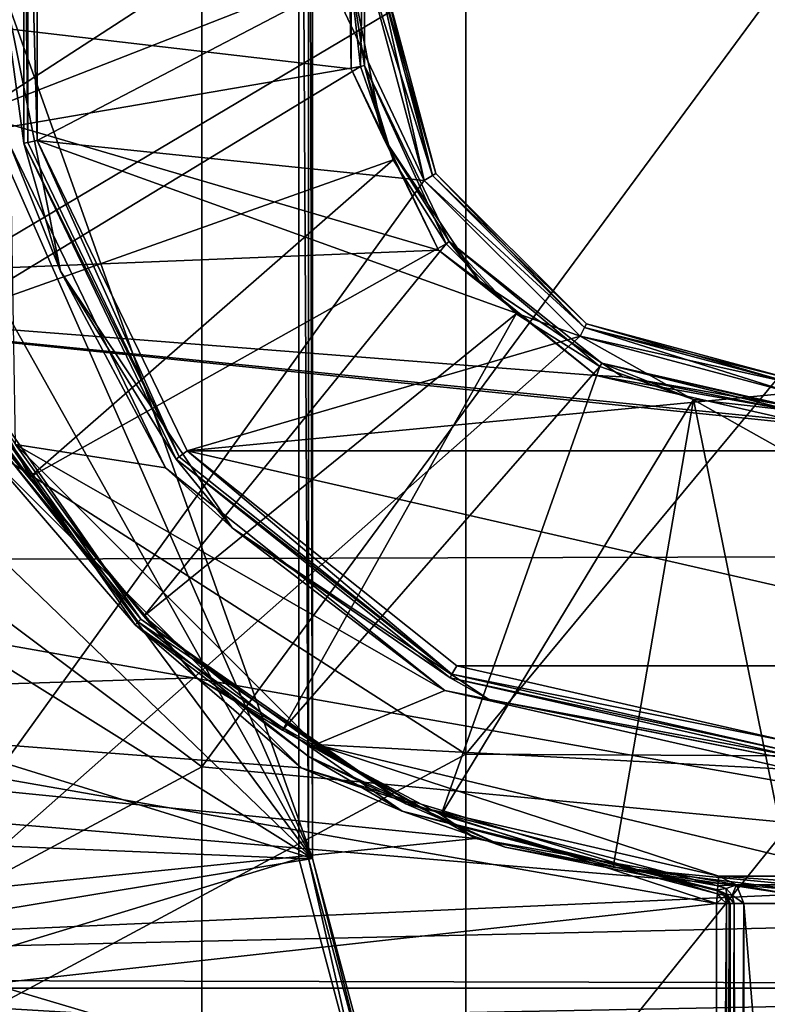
# Model space of a CAD drawing. Extents: x -252 to 252, y -10 to 685.
# Tile 567 of 656: x -115.64 to -110.18, y 595.94 to 603.12. Entities that reach past the tile are written whole.
import ezdxf

# ---------------------------------------------------------------- set-up
doc = ezdxf.new("R2010")
doc.units = 0
doc.header["$LTSCALE"] = 65.369103
for name, color, linetype in [('1637', 7, 'CONTINUOUS'), ('1651', 7, 'CONTINUOUS'), ('1652', 7, 'CONTINUOUS'), ('2512', 7, 'CONTINUOUS'), ('2513', 7, 'CONTINUOUS'), ('2516', 7, 'CONTINUOUS'), ('303', 7, 'CONTINUOUS'), ('307', 7, 'CONTINUOUS'), ('31', 7, 'CONTINUOUS'), ('328', 7, 'CONTINUOUS'), ('329', 7, 'CONTINUOUS'), ('331', 7, 'CONTINUOUS'), ('332', 7, 'CONTINUOUS'), ('335', 7, 'CONTINUOUS'), ('34', 7, 'CONTINUOUS'), ('3593', 7, 'CONTINUOUS'), ('3599', 7, 'CONTINUOUS'), ('3605', 7, 'CONTINUOUS'), ('3606', 7, 'CONTINUOUS'), ('3632', 7, 'CONTINUOUS'), ('3634', 7, 'CONTINUOUS'), ('3636', 7, 'CONTINUOUS'), ('368', 7, 'CONTINUOUS'), ('374', 7, 'CONTINUOUS'), ('382', 7, 'CONTINUOUS'), ('405', 7, 'CONTINUOUS'), ('406', 7, 'CONTINUOUS'), ('407', 7, 'CONTINUOUS'), ('408', 7, 'CONTINUOUS'), ('409', 7, 'CONTINUOUS'), ('410', 7, 'CONTINUOUS'), ('485', 7, 'CONTINUOUS'), ('487', 7, 'CONTINUOUS'), ('489', 7, 'CONTINUOUS')]:
    doc.layers.add(name, color=color, linetype=linetype)

msp = doc.modelspace()

# ---------------------------------------------------------------- linework, layer by layer
at = {"layer": '1637', "color": 7, "linetype": 'CONTINUOUS'}
for points in [[(-120.5888, 605.711, -64.5), (-120.7493, 602.8559, -64.5), (-113.6, 610, -64.5), (-120.5888, 605.711, -64.5)], [(-120.7493, 602.8559, -64.5), (-120.5994, 599.8877, -64.5), (-113.6, 610, -64.5), (-120.7493, 602.8559, -64.5)], [(-120.5994, 599.8877, -64.5), (-120.188, 597.2771, -64.5), (-113.6, 610, -64.5), (-120.5994, 599.8877, -64.5)], [(-113.6, 610, -64.5), (-120.188, 597.2771, -64.5), (-113.6, 597, -64.5), (-113.6, 610, -64.5)], [(-120.188, 597.2771, -64.5), (-119.6416, 595.1616, -64.5), (-113.6, 597, -64.5), (-120.188, 597.2771, -64.5)], [(-113.6, 597, -64.5), (-119.6416, 595.1616, -64.5), (-113.1198, 595.2039, -64.5), (-113.6, 597, -64.5)]]:
    msp.add_3dface(points, dxfattribs=at)
at = {"layer": '1651', "color": 7, "linetype": 'CONTINUOUS'}
for points in [[(-113.5, 597, -68.3), (-113.0311, 595.25, -64.6), (-113.0312, 595.2505, -68.3), (-113.5, 597, -68.3)], [(-113.5, 597, -64.6), (-113.0311, 595.25, -64.6), (-113.5, 597, -68.3), (-113.5, 597, -64.6)]]:
    msp.add_3dface(points, dxfattribs=at)
at = {"layer": '1652', "color": 7, "linetype": 'CONTINUOUS'}
for points in [[(-113.5, 610, -68.3), (-113.5, 597, -64.6), (-113.5, 597, -68.3), (-113.5, 610, -68.3)], [(-113.5, 610, -68.3), (-113.5, 610, -64.6), (-113.5, 597, -64.6), (-113.5, 610, -68.3)]]:
    msp.add_3dface(points, dxfattribs=at)
at = {"layer": '2512', "color": 7, "linetype": 'CONTINUOUS'}
for points in [[(-113.6, 610, -64.5), (-113.5293, 597, -64.5293), (-113.5293, 610, -64.5293), (-113.6, 610, -64.5)], [(-113.6, 610, -64.5), (-113.6, 597, -64.5), (-113.5293, 597, -64.5293), (-113.6, 610, -64.5)], [(-113.5293, 597, -64.5293), (-113.5, 597, -64.6), (-113.5293, 610, -64.5293), (-113.5293, 597, -64.5293)], [(-113.5, 597, -64.6), (-113.5, 610, -64.6), (-113.5293, 610, -64.5293), (-113.5, 597, -64.6)]]:
    msp.add_3dface(points, dxfattribs=at)
at = {"layer": '2513', "color": 7, "linetype": 'CONTINUOUS'}
for points in [[(-113.6, 597, -64.5), (-113.1198, 595.2039, -64.5), (-113.5293, 597, -64.5293), (-113.6, 597, -64.5)], [(-113.5, 597, -64.6), (-113.5293, 597, -64.5293), (-113.0565, 595.2354, -64.5293), (-113.5, 597, -64.6)], [(-113.5293, 597, -64.5293), (-113.1198, 595.2039, -64.5), (-113.0565, 595.2354, -64.5293), (-113.5293, 597, -64.5293)], [(-113.0311, 595.25, -64.6), (-113.5, 597, -64.6), (-113.0565, 595.2354, -64.5293), (-113.0311, 595.25, -64.6)]]:
    msp.add_3dface(points, dxfattribs=at)
at = {"layer": '2516', "color": 7, "linetype": 'CONTINUOUS'}
for points in [[(-113.5, 610, -68.3), (-113.5, 597, -68.3), (-117.5271, 608.3103, -68.3), (-113.5, 610, -68.3)], [(-117.5271, 608.3103, -68.3), (-113.5, 597, -68.3), (-117.7724, 606.7073, -68.3), (-117.5271, 608.3103, -68.3)], [(-117.7724, 606.7073, -68.3), (-113.5, 597, -68.3), (-117.9275, 604.8969, -68.3), (-117.7724, 606.7073, -68.3)], [(-117.9275, 604.8969, -68.3), (-113.5, 597, -68.3), (-117.9589, 603.0019, -68.3), (-117.9275, 604.8969, -68.3)], [(-117.9589, 603.0019, -68.3), (-113.5, 597, -68.3), (-117.8663, 601.2049, -68.3), (-117.9589, 603.0019, -68.3)], [(-117.8663, 601.2049, -68.3), (-113.5, 597, -68.3), (-117.6812, 599.6128, -68.3), (-117.8663, 601.2049, -68.3)], [(-117.6812, 599.6128, -68.3), (-113.5, 597, -68.3), (-117.4343, 598.2188, -68.3), (-117.6812, 599.6128, -68.3)], [(-117.4343, 598.2188, -68.3), (-113.5, 597, -68.3), (-116.9875, 596.4268, -68.3), (-117.4343, 598.2188, -68.3)], [(-113.5, 597, -68.3), (-113.0312, 595.2505, -68.3), (-116.9875, 596.4268, -68.3), (-113.5, 597, -68.3)], [(-116.9875, 596.4268, -68.3), (-113.0312, 595.2505, -68.3), (-116.4853, 594.9314, -68.3), (-116.9875, 596.4268, -68.3)]]:
    msp.add_3dface(points, dxfattribs=at)
at = {"layer": '303', "color": 7, "linetype": 'CONTINUOUS'}
for points in [[(-116.9326, 610.9451, 0.5), (-116.9326, 596.0549, 0.5), (-112.6837, 601.9487, 0.5), (-116.9326, 610.9451, 0.5)], [(-113.1, 603.5001, 0.5), (-116.9326, 610.9451, 0.5), (-112.6837, 601.9487, 0.5), (-113.1, 603.5001, 0.5)], [(-112.6837, 601.9487, 0.5), (-116.9326, 596.0549, 0.5), (-111.5461, 600.8132, 0.5), (-112.6837, 601.9487, 0.5)], [(-116.9326, 596.0549, 0.5), (-103.0674, 596.0549, 0.5), (-111.5461, 600.8132, 0.5), (-116.9326, 596.0549, 0.5)], [(-111.5461, 600.8132, 0.5), (-103.0674, 596.0549, 0.5), (-110, 600.4, 0.5), (-111.5461, 600.8132, 0.5)]]:
    msp.add_3dface(points, dxfattribs=at)
at = {"layer": '307', "color": 7, "linetype": 'CONTINUOUS'}
for points in [[(-115.5082, 602.2422, -11), (-115.5082, 604.7577, -11), (-113.1, 603.4999, -11), (-115.5082, 602.2422, -11)], [(-112.6836, 601.9485, -11), (-115.5082, 602.2422, -11), (-113.1, 603.4999, -11), (-112.6836, 601.9485, -11)], [(-114.4152, 599.9749, -11), (-115.5082, 602.2422, -11), (-111.546, 600.8131, -11), (-114.4152, 599.9749, -11)], [(-111.546, 600.8131, -11), (-115.5082, 602.2422, -11), (-112.6836, 601.9485, -11), (-111.546, 600.8131, -11)], [(-110, 600.4, -11), (-114.4152, 599.9749, -11), (-111.546, 600.8131, -11), (-110, 600.4, -11)], [(-105.5848, 599.9749, -11), (-114.4152, 599.9749, -11), (-110, 600.4, -11), (-105.5848, 599.9749, -11)], [(-107.554, 598.407, -11), (-114.4152, 599.9749, -11), (-105.5848, 599.9749, -11), (-107.554, 598.407, -11)], [(-112.4459, 598.407, -11), (-114.4152, 599.9749, -11), (-107.554, 598.407, -11), (-112.4459, 598.407, -11)], [(-113.5819, 597.6613, -11), (-118.2912, 598.0248, -11), (-115.838, 599.9169, -11), (-113.5819, 597.6613, -11)], [(-110, 597.85, -11), (-112.4459, 598.407, -11), (-107.554, 598.407, -11), (-110, 597.85, -11)], [(-110.55, 596.6721, -11), (-118.2912, 598.0248, -11), (-113.5819, 597.6613, -11), (-110.55, 596.6721, -11)], [(-117.6895, 595.8806, -11), (-118.2912, 598.0248, -11), (-110.55, 596.6721, -11), (-117.6895, 595.8806, -11)], [(-110.55, 588.1313, -11), (-117.6895, 595.8806, -11), (-110.55, 596.6721, -11), (-110.55, 588.1313, -11)]]:
    msp.add_3dface(points, dxfattribs=at)
at = {"layer": '31', "color": 7, "linetype": 'CONTINUOUS'}
for points in [[(-118.4789, 600.7921, 16.4436), (-114.3079, 603.4984, 17.626), (-118.4789, 606.1834, 16.445), (-118.4789, 600.7921, 16.4436)], [(-114.3079, 597.6685, 17.2867), (-114.3079, 603.4984, 17.626), (-118.4789, 600.7921, 16.4436), (-114.3079, 597.6685, 17.2867)], [(-110.0084, 597.2604, 17.6141), (-110.0084, 603.5, 18), (-114.3079, 597.6685, 17.2867), (-110.0084, 597.2604, 17.6141)], [(-114.3079, 597.6685, 17.2867), (-110.0084, 603.5, 18), (-114.3079, 603.4984, 17.626), (-114.3079, 597.6685, 17.2867)], [(-118.4789, 595.4333, 15.8519), (-114.3079, 597.6685, 17.2867), (-118.4789, 600.7921, 16.4436), (-118.4789, 595.4333, 15.8519)], [(-114.3079, 591.9172, 16.2734), (-114.3079, 597.6685, 17.2867), (-118.4789, 595.4333, 15.8519), (-114.3079, 591.9172, 16.2734)], [(-114.3079, 591.9172, 16.2734), (-110.0084, 597.2604, 17.6141), (-114.3079, 597.6685, 17.2867), (-114.3079, 591.9172, 16.2734)], [(-110.0084, 591.116, 16.4625), (-110.0084, 597.2604, 17.6141), (-114.3079, 591.9172, 16.2734), (-110.0084, 591.116, 16.4625)]]:
    msp.add_3dface(points, dxfattribs=at)
at = {"layer": '328', "color": 7, "linetype": 'CONTINUOUS'}
for points in [[(-112.5981, 602, -10.9), (-113, 603.5, -10.9), (-112.5981, 602, 0.4), (-112.5981, 602, -10.9)], [(-112.5981, 602, 0.4), (-113, 603.5, -10.9), (-113, 603.5, 0.4), (-112.5981, 602, 0.4)], [(-111.5, 600.9019, 0.4), (-112.5981, 602, -10.9), (-112.5981, 602, 0.4), (-111.5, 600.9019, 0.4)], [(-111.5, 600.9019, -10.9), (-112.5981, 602, -10.9), (-111.5, 600.9019, 0.4), (-111.5, 600.9019, -10.9)], [(-110, 600.5, 0.4), (-111.5, 600.9019, -10.9), (-111.5, 600.9019, 0.4), (-110, 600.5, 0.4)], [(-110, 600.5, 0.4), (-110, 600.5, -10.9), (-111.5, 600.9019, -10.9), (-110, 600.5, 0.4)]]:
    msp.add_3dface(points, dxfattribs=at)
at = {"layer": '329', "color": 7, "linetype": 'CONTINUOUS'}
for points in [[(-114.5718, 599.8506, -15), (-115.6676, 600.0215, -15), (-115.7032, 602.1979, -15), (-114.5718, 599.8506, -15)], [(-112.5333, 598.2271, -15), (-115.6676, 600.0215, -15), (-114.5718, 599.8506, -15), (-112.5333, 598.2271, -15)], [(-113.4773, 597.8318, -15), (-115.6676, 600.0215, -15), (-112.5333, 598.2271, -15), (-113.4773, 597.8318, -15)], [(-110, 597.65, -15), (-113.4773, 597.8318, -15), (-112.5333, 598.2271, -15), (-110, 597.65, -15)], [(-110.5339, 596.8715, -15), (-113.4773, 597.8318, -15), (-109.4661, 596.8715, -15), (-110.5339, 596.8715, -15)], [(-109.4661, 596.8715, -15), (-113.4773, 597.8318, -15), (-110, 597.65, -15), (-109.4661, 596.8715, -15)], [(-110.4032, 596.808, -15), (-110.5339, 596.8715, -15), (-109.5971, 596.8076, -15), (-110.4032, 596.808, -15)], [(-109.5971, 596.8076, -15), (-110.5339, 596.8715, -15), (-109.4661, 596.8715, -15), (-109.5971, 596.8076, -15)], [(-110.35, 596.6721, -15), (-110.4032, 596.808, -15), (-109.65, 596.6721, -15), (-110.35, 596.6721, -15)], [(-109.65, 596.6721, -15), (-110.4032, 596.808, -15), (-109.5971, 596.8076, -15), (-109.65, 596.6721, -15)], [(-110.35, 588.1126, -15), (-110.35, 596.6721, -15), (-109.65, 588.1126, -15), (-110.35, 588.1126, -15)], [(-109.65, 588.1126, -15), (-110.35, 596.6721, -15), (-109.65, 596.6721, -15), (-109.65, 588.1126, -15)]]:
    msp.add_3dface(points, dxfattribs=at)
at = {"layer": '331', "color": 7, "linetype": 'CONTINUOUS'}
for points in [[(-115.6058, 602.2205, -14.9), (-115.6058, 604.7795, -14.9), (-115.6058, 602.2205, -11.1), (-115.6058, 602.2205, -14.9)], [(-115.6058, 602.2205, -11.1), (-115.6058, 604.7795, -14.9), (-115.6058, 604.7795, -11.1), (-115.6058, 602.2205, -11.1)], [(-114.4955, 599.9149, -14.9), (-115.6058, 602.2205, -14.9), (-114.4955, 599.9149, -11.1), (-114.4955, 599.9149, -14.9)], [(-114.4955, 599.9149, -11.1), (-115.6058, 602.2205, -14.9), (-115.6058, 602.2205, -11.1), (-114.4955, 599.9149, -11.1)], [(-112.4948, 598.3194, -11.1), (-114.4955, 599.9149, -14.9), (-114.4955, 599.9149, -11.1), (-112.4948, 598.3194, -11.1)], [(-112.4948, 598.3194, -14.9), (-114.4955, 599.9149, -14.9), (-112.4948, 598.3194, -11.1), (-112.4948, 598.3194, -14.9)], [(-110, 597.75, -11.1), (-110, 597.75, -14.9), (-112.4948, 598.3194, -14.9), (-110, 597.75, -11.1)], [(-110, 597.75, -11.1), (-112.4948, 598.3194, -14.9), (-112.4948, 598.3194, -11.1), (-110, 597.75, -11.1)]]:
    msp.add_3dface(points, dxfattribs=at)
at = {"layer": '332', "color": 7, "linetype": 'CONTINUOUS'}
for points in [[(-115.7532, 599.9696, -11.1), (-114.773, 598.727, -14.9), (-114.773, 598.727, -11.1), (-115.7532, 599.9696, -11.1)], [(-115.7532, 599.9696, -14.9), (-114.773, 598.727, -14.9), (-115.7532, 599.9696, -11.1), (-115.7532, 599.9696, -14.9)], [(-114.773, 598.727, -14.9), (-113.5304, 597.7468, -14.9), (-114.773, 598.727, -11.1), (-114.773, 598.727, -14.9)], [(-114.773, 598.727, -11.1), (-113.5304, 597.7468, -14.9), (-113.5304, 597.7468, -11.1), (-114.773, 598.727, -11.1)], [(-113.5304, 597.7468, -11.1), (-112.0937, 597.0829, -14.9), (-112.0937, 597.0829, -11.1), (-113.5304, 597.7468, -11.1)], [(-113.5304, 597.7468, -14.9), (-112.0937, 597.0829, -14.9), (-113.5304, 597.7468, -11.1), (-113.5304, 597.7468, -14.9)], [(-110.542, 596.7718, -14.9), (-110.542, 596.7718, -11.1), (-112.0937, 597.0829, -11.1), (-110.542, 596.7718, -14.9)], [(-112.0937, 597.0829, -14.9), (-110.542, 596.7718, -14.9), (-112.0937, 597.0829, -11.1), (-112.0937, 597.0829, -14.9)]]:
    msp.add_3dface(points, dxfattribs=at)
at = {"layer": '335', "color": 7, "linetype": 'CONTINUOUS'}
for points in [[(-103.0674, 596.0549, 0.5), (-116.9326, 595.7885, 0.4231), (-103.0674, 595.7919, 0.4252), (-103.0674, 596.0549, 0.5)], [(-103.0674, 596.0549, 0.5), (-116.9326, 596.0549, 0.5), (-116.9326, 595.7885, 0.4231), (-103.0674, 596.0549, 0.5)]]:
    msp.add_3dface(points, dxfattribs=at)
at = {"layer": '34', "color": 7, "linetype": 'CONTINUOUS'}
for points in [[(-117.0341, 606.2583, 15.8677), (-112.3802, 603.5116, 16.8817), (-117.0341, 600.7445, 15.8678), (-117.0341, 606.2583, 15.8677)], [(-112.3802, 603.5116, 16.8817), (-112.3802, 597.7623, 16.5482), (-117.0341, 600.7445, 15.8678), (-112.3802, 603.5116, 16.8817)], [(-112.3802, 603.5116, 16.8817), (-107.6332, 603.488, 16.883), (-112.3802, 597.7623, 16.5482), (-112.3802, 603.5116, 16.8817)], [(-107.6332, 603.488, 16.883), (-107.6332, 597.7373, 16.5466), (-112.3802, 597.7623, 16.5482), (-107.6332, 603.488, 16.883)], [(-117.0341, 600.7445, 15.8678), (-112.3802, 597.7623, 16.5482), (-117.0341, 595.2661, 15.2433), (-117.0341, 600.7445, 15.8678)], [(-112.3802, 597.7623, 16.5482), (-112.3802, 592.0905, 15.5495), (-117.0341, 595.2661, 15.2433), (-112.3802, 597.7623, 16.5482)], [(-112.3802, 597.7623, 16.5482), (-107.6332, 597.7373, 16.5466), (-112.3802, 592.0905, 15.5495), (-112.3802, 597.7623, 16.5482)], [(-107.6332, 597.7373, 16.5466), (-107.6332, 592.0646, 15.5447), (-112.3802, 592.0905, 15.5495), (-107.6332, 597.7373, 16.5466)]]:
    msp.add_3dface(points, dxfattribs=at)
at = {"layer": '3593', "color": 7, "linetype": 'CONTINUOUS'}
for points in [[(-115.8547, 600.1179, 13.5), (-121.6967, 598.0845, 13.5), (-114.3442, 598.3189, 13.5), (-115.8547, 600.1179, 13.5)], [(-114.3442, 598.3189, 13.5), (-121.6967, 598.0845, 13.5), (-112.3098, 597.1454, 13.5), (-114.3442, 598.3189, 13.5)], [(-121.6967, 598.0845, 13.5), (-121.236, 596.2357, 13.5), (-112.3098, 597.1454, 13.5), (-121.6967, 598.0845, 13.5)], [(-121.236, 596.2357, 13.5), (-110, 596.7386, 13.5), (-112.3098, 597.1454, 13.5), (-121.236, 596.2357, 13.5)], [(-98.6178, 596.7582, 13.5), (-121.236, 596.2357, 13.5), (-99.1947, 594.9081, 13.5), (-98.6178, 596.7582, 13.5)], [(-121.236, 596.2357, 13.5), (-98.6178, 596.7582, 13.5), (-110, 596.7386, 13.5), (-121.236, 596.2357, 13.5)], [(-121.236, 596.2357, 13.5), (-120.702, 594.6269, 13.5), (-99.1947, 594.9081, 13.5), (-121.236, 596.2357, 13.5)]]:
    msp.add_3dface(points, dxfattribs=at)
at = {"layer": '3599', "color": 7, "linetype": 'CONTINUOUS'}
for points in [[(-113.2172, 602.7654, 8), (-119.6463, 603.5154, 8), (-113.2172, 604.2346, 8), (-113.2172, 602.7654, 8)], [(-112.5788, 601.4411, 8), (-119.6463, 603.5154, 8), (-113.2172, 602.7654, 8), (-112.5788, 601.4411, 8)], [(-119.5256, 601.1592, 8), (-119.6463, 603.5154, 8), (-112.5788, 601.4411, 8), (-119.5256, 601.1592, 8)], [(-111.4286, 600.5253, 8), (-119.5256, 601.1592, 8), (-112.5788, 601.4411, 8), (-111.4286, 600.5253, 8)], [(-110, 600.2, 8), (-119.5256, 601.1592, 8), (-111.4286, 600.5253, 8), (-110, 600.2, 8)], [(-100.76, 599.2299, 8), (-119.5256, 601.1592, 8), (-110, 600.2, 8), (-100.76, 599.2299, 8)], [(-119.2291, 599.175, 8), (-119.5256, 601.1592, 8), (-100.76, 599.2299, 8), (-119.2291, 599.175, 8)], [(-101.6421, 596.0726, 8), (-119.2291, 599.175, 8), (-100.76, 599.2299, 8), (-101.6421, 596.0726, 8)], [(-118.8306, 597.5137, 8), (-119.2291, 599.175, 8), (-101.6421, 596.0726, 8), (-118.8306, 597.5137, 8)], [(-118.3735, 596.114, 8), (-118.8306, 597.5137, 8), (-101.6421, 596.0726, 8), (-118.3735, 596.114, 8)], [(-117.8761, 594.9096, 8), (-118.3735, 596.114, 8), (-101.6421, 596.0726, 8), (-117.8761, 594.9096, 8)], [(-102.6395, 593.8821, 8), (-117.8761, 594.9096, 8), (-101.6421, 596.0726, 8), (-102.6395, 593.8821, 8)]]:
    msp.add_3dface(points, dxfattribs=at)
at = {"layer": '3605', "color": 7, "linetype": 'CONTINUOUS'}
for points in [[(-113.1198, 604.2121, 8.1), (-113.1198, 602.7879, 9.9386), (-113.1198, 602.7879, 8.1), (-113.1198, 604.2121, 8.1)], [(-113.1198, 604.2121, 9.9386), (-113.1198, 602.7879, 9.9386), (-113.1198, 604.2121, 8.1), (-113.1198, 604.2121, 9.9386)], [(-113.1198, 602.7879, 8.1), (-112.5019, 601.5048, 9.9386), (-112.5019, 601.5048, 8.1), (-113.1198, 602.7879, 8.1)], [(-113.1198, 602.7879, 9.9386), (-112.5019, 601.5048, 9.9386), (-113.1198, 602.7879, 8.1), (-113.1198, 602.7879, 9.9386)], [(-112.5019, 601.5048, 8.1), (-111.3884, 600.6169, 9.9386), (-111.3884, 600.6169, 8.1), (-112.5019, 601.5048, 8.1)], [(-112.5019, 601.5048, 9.9386), (-111.3884, 600.6169, 9.9386), (-112.5019, 601.5048, 8.1), (-112.5019, 601.5048, 9.9386)], [(-110, 600.3, 9.9386), (-110, 600.3, 8.1), (-111.3884, 600.6169, 8.1), (-110, 600.3, 9.9386)], [(-111.3884, 600.6169, 9.9386), (-110, 600.3, 9.9386), (-111.3884, 600.6169, 8.1), (-111.3884, 600.6169, 9.9386)]]:
    msp.add_3dface(points, dxfattribs=at)
at = {"layer": '3606', "color": 7, "linetype": 'CONTINUOUS'}
for points in [[(-116.6907, 603.5, 13.4707), (-116.5622, 602.1947, 13.4707), (-113.2293, 603.5, 10.0093), (-116.6907, 603.5, 13.4707)], [(-113.2293, 603.5, 10.0093), (-116.5622, 602.1947, 13.4707), (-113.1483, 602.7814, 10.0093), (-113.2293, 603.5, 10.0093)], [(-116.5622, 602.1947, 13.4707), (-116.1814, 600.9396, 13.4707), (-113.1483, 602.7814, 10.0093), (-116.5622, 602.1947, 13.4707)], [(-113.1483, 602.7814, 10.0093), (-116.1814, 600.9396, 13.4707), (-112.9095, 602.0989, 10.0093), (-113.1483, 602.7814, 10.0093)], [(-116.1814, 600.9396, 13.4707), (-115.5631, 599.7828, 13.4707), (-112.9095, 602.0989, 10.0093), (-116.1814, 600.9396, 13.4707)], [(-112.9095, 602.0989, 10.0093), (-115.5631, 599.7828, 13.4707), (-112.5248, 601.4866, 10.0093), (-112.9095, 602.0989, 10.0093)], [(-115.5631, 599.7828, 13.4707), (-114.731, 598.769, 13.4707), (-112.5248, 601.4866, 10.0093), (-115.5631, 599.7828, 13.4707)], [(-112.5248, 601.4866, 10.0093), (-114.731, 598.769, 13.4707), (-112.0134, 600.9752, 10.0093), (-112.5248, 601.4866, 10.0093)], [(-114.731, 598.769, 13.4707), (-113.7172, 597.9369, 13.4707), (-112.0134, 600.9752, 10.0093), (-114.731, 598.769, 13.4707)], [(-112.0134, 600.9752, 10.0093), (-113.7172, 597.9369, 13.4707), (-111.4011, 600.5905, 10.0093), (-112.0134, 600.9752, 10.0093)], [(-113.7172, 597.9369, 13.4707), (-112.5604, 597.3186, 13.4707), (-111.4011, 600.5905, 10.0093), (-113.7172, 597.9369, 13.4707)], [(-111.4011, 600.5905, 10.0093), (-112.5604, 597.3186, 13.4707), (-110.7186, 600.3517, 10.0093), (-111.4011, 600.5905, 10.0093)], [(-112.5604, 597.3186, 13.4707), (-111.3053, 596.9378, 13.4707), (-110.7186, 600.3517, 10.0093), (-112.5604, 597.3186, 13.4707)], [(-111.3053, 596.9378, 13.4707), (-110, 596.8093, 13.4707), (-110.7186, 600.3517, 10.0093), (-111.3053, 596.9378, 13.4707)], [(-110, 596.8093, 13.4707), (-110, 600.2707, 10.0093), (-110.7186, 600.3517, 10.0093), (-110, 596.8093, 13.4707)]]:
    msp.add_3dface(points, dxfattribs=at)
at = {"layer": '3632', "color": 7, "linetype": 'CONTINUOUS'}
for points in [[(-115.8547, 600.1179, 13.5), (-115.5631, 599.7828, 13.4707), (-116.1814, 600.9396, 13.4707), (-115.8547, 600.1179, 13.5)], [(-115.8547, 600.1179, 13.5), (-114.3442, 598.3189, 13.5), (-115.5631, 599.7828, 13.4707), (-115.8547, 600.1179, 13.5)], [(-114.3442, 598.3189, 13.5), (-114.731, 598.769, 13.4707), (-115.5631, 599.7828, 13.4707), (-114.3442, 598.3189, 13.5)], [(-114.3442, 598.3189, 13.5), (-113.7172, 597.9369, 13.4707), (-114.731, 598.769, 13.4707), (-114.3442, 598.3189, 13.5)], [(-114.3442, 598.3189, 13.5), (-112.3098, 597.1454, 13.5), (-113.7172, 597.9369, 13.4707), (-114.3442, 598.3189, 13.5)], [(-112.3098, 597.1454, 13.5), (-112.5604, 597.3186, 13.4707), (-113.7172, 597.9369, 13.4707), (-112.3098, 597.1454, 13.5)], [(-112.3098, 597.1454, 13.5), (-111.3053, 596.9378, 13.4707), (-112.5604, 597.3186, 13.4707), (-112.3098, 597.1454, 13.5)], [(-112.3098, 597.1454, 13.5), (-110, 596.7386, 13.5), (-111.3053, 596.9378, 13.4707), (-112.3098, 597.1454, 13.5)], [(-111.3053, 596.9378, 13.4707), (-110, 596.7386, 13.5), (-110, 596.7768, 13.4924), (-111.3053, 596.9378, 13.4707)], [(-110, 596.8093, 13.4707), (-111.3053, 596.9378, 13.4707), (-110, 596.7768, 13.4924), (-110, 596.8093, 13.4707)]]:
    msp.add_3dface(points, dxfattribs=at)
at = {"layer": '3634', "color": 7, "linetype": 'CONTINUOUS'}
for points in [[(-113.1198, 604.2121, 9.9386), (-113.2293, 603.5, 10.0093), (-113.1483, 602.7814, 10.0093), (-113.1198, 604.2121, 9.9386)], [(-113.1198, 602.7879, 9.9386), (-113.1198, 604.2121, 9.9386), (-113.1483, 602.7814, 10.0093), (-113.1198, 602.7879, 9.9386)], [(-113.1198, 602.7879, 9.9386), (-113.1483, 602.7814, 10.0093), (-112.9095, 602.0989, 10.0093), (-113.1198, 602.7879, 9.9386)], [(-113.1198, 602.7879, 9.9386), (-112.9095, 602.0989, 10.0093), (-112.5248, 601.4866, 10.0093), (-113.1198, 602.7879, 9.9386)], [(-112.5019, 601.5048, 9.9386), (-113.1198, 602.7879, 9.9386), (-112.5248, 601.4866, 10.0093), (-112.5019, 601.5048, 9.9386)], [(-112.5019, 601.5048, 9.9386), (-112.5248, 601.4866, 10.0093), (-112.0134, 600.9752, 10.0093), (-112.5019, 601.5048, 9.9386)], [(-112.5019, 601.5048, 9.9386), (-112.0134, 600.9752, 10.0093), (-111.4011, 600.5905, 10.0093), (-112.5019, 601.5048, 9.9386)], [(-111.3884, 600.6169, 9.9386), (-112.5019, 601.5048, 9.9386), (-111.4011, 600.5905, 10.0093), (-111.3884, 600.6169, 9.9386)], [(-111.3884, 600.6169, 9.9386), (-111.4011, 600.5905, 10.0093), (-110.7186, 600.3517, 10.0093), (-111.3884, 600.6169, 9.9386)], [(-110, 600.3, 9.9386), (-111.3884, 600.6169, 9.9386), (-110, 600.2924, 9.9768), (-110, 600.3, 9.9386)], [(-110, 600.2707, 10.0093), (-111.3884, 600.6169, 9.9386), (-110.7186, 600.3517, 10.0093), (-110, 600.2707, 10.0093)], [(-111.3884, 600.6169, 9.9386), (-110, 600.2707, 10.0093), (-110, 600.2924, 9.9768), (-111.3884, 600.6169, 9.9386)]]:
    msp.add_3dface(points, dxfattribs=at)
at = {"layer": '3636', "color": 7, "linetype": 'CONTINUOUS'}
for points in [[(-113.2172, 602.7654, 8), (-113.2172, 604.2346, 8), (-113.2293, 603.5, 8.0293), (-113.2172, 602.7654, 8)], [(-113.1198, 604.2121, 8.1), (-113.1198, 602.7879, 8.1), (-113.2293, 603.5, 8.0293), (-113.1198, 604.2121, 8.1)], [(-112.9835, 602.2642, 8.0293), (-113.2172, 602.7654, 8), (-113.2293, 603.5, 8.0293), (-112.9835, 602.2642, 8.0293)], [(-113.1198, 602.7879, 8.1), (-112.9835, 602.2642, 8.0293), (-113.2293, 603.5, 8.0293), (-113.1198, 602.7879, 8.1)], [(-113.1198, 602.7879, 8.1), (-112.5019, 601.5048, 8.1), (-112.9835, 602.2642, 8.0293), (-113.1198, 602.7879, 8.1)], [(-112.5788, 601.4411, 8), (-113.2172, 602.7654, 8), (-112.9835, 602.2642, 8.0293), (-112.5788, 601.4411, 8)], [(-112.2835, 601.2165, 8.0293), (-112.5788, 601.4411, 8), (-112.9835, 602.2642, 8.0293), (-112.2835, 601.2165, 8.0293)], [(-112.5019, 601.5048, 8.1), (-112.2835, 601.2165, 8.0293), (-112.9835, 602.2642, 8.0293), (-112.5019, 601.5048, 8.1)], [(-112.5019, 601.5048, 8.1), (-111.3884, 600.6169, 8.1), (-112.2835, 601.2165, 8.0293), (-112.5019, 601.5048, 8.1)], [(-111.4286, 600.5253, 8), (-112.5788, 601.4411, 8), (-112.2835, 601.2165, 8.0293), (-111.4286, 600.5253, 8)], [(-111.2358, 600.5165, 8.0293), (-111.4286, 600.5253, 8), (-112.2835, 601.2165, 8.0293), (-111.2358, 600.5165, 8.0293)], [(-111.3884, 600.6169, 8.1), (-111.2358, 600.5165, 8.0293), (-112.2835, 601.2165, 8.0293), (-111.3884, 600.6169, 8.1)], [(-111.3884, 600.6169, 8.1), (-110, 600.3, 8.1), (-111.2358, 600.5165, 8.0293), (-111.3884, 600.6169, 8.1)], [(-110, 600.2707, 8.0293), (-111.4286, 600.5253, 8), (-111.2358, 600.5165, 8.0293), (-110, 600.2707, 8.0293)], [(-110, 600.2, 8), (-111.4286, 600.5253, 8), (-110, 600.2707, 8.0293), (-110, 600.2, 8)], [(-110, 600.3, 8.1), (-110, 600.2707, 8.0293), (-111.2358, 600.5165, 8.0293), (-110, 600.3, 8.1)]]:
    msp.add_3dface(points, dxfattribs=at)
at = {"layer": '368', "color": 7, "linetype": 'CONTINUOUS'}
for points in [[(-113.1, 603.5001, 0.5), (-112.6837, 601.9487, 0.5), (-113.0293, 603.5, 0.4707), (-113.1, 603.5001, 0.5)], [(-113, 603.5, 0.4), (-113.0293, 603.5, 0.4707), (-112.6234, 601.9854, 0.4707), (-113, 603.5, 0.4)], [(-113.0293, 603.5, 0.4707), (-112.6837, 601.9487, 0.5), (-112.6234, 601.9854, 0.4707), (-113.0293, 603.5, 0.4707)], [(-112.5981, 602, 0.4), (-113, 603.5, 0.4), (-112.6234, 601.9854, 0.4707), (-112.5981, 602, 0.4)], [(-112.6234, 601.9854, 0.4707), (-112.6837, 601.9487, 0.5), (-111.5146, 600.8766, 0.4707), (-112.6234, 601.9854, 0.4707)], [(-112.5981, 602, 0.4), (-112.6234, 601.9854, 0.4707), (-111.5146, 600.8766, 0.4707), (-112.5981, 602, 0.4)], [(-111.5, 600.9019, 0.4), (-112.5981, 602, 0.4), (-111.5146, 600.8766, 0.4707), (-111.5, 600.9019, 0.4)], [(-112.6837, 601.9487, 0.5), (-111.5461, 600.8132, 0.5), (-111.5146, 600.8766, 0.4707), (-112.6837, 601.9487, 0.5)], [(-111.5, 600.9019, 0.4), (-111.5146, 600.8766, 0.4707), (-110, 600.4707, 0.4707), (-111.5, 600.9019, 0.4)], [(-110, 600.5, 0.4), (-111.5, 600.9019, 0.4), (-110, 600.4707, 0.4707), (-110, 600.5, 0.4)], [(-111.5461, 600.8132, 0.5), (-110, 600.4, 0.5), (-111.5146, 600.8766, 0.4707), (-111.5461, 600.8132, 0.5)], [(-111.5146, 600.8766, 0.4707), (-110, 600.4, 0.5), (-110, 600.4707, 0.4707), (-111.5146, 600.8766, 0.4707)]]:
    msp.add_3dface(points, dxfattribs=at)
at = {"layer": '374', "color": 7, "linetype": 'CONTINUOUS'}
for points in [[(-110.45, 588.1313, -14.9), (-110.45, 588.1313, -11.1), (-110.45, 596.6721, -11.1), (-110.45, 588.1313, -14.9)], [(-110.45, 596.6721, -14.9), (-110.45, 588.1313, -14.9), (-110.45, 596.6721, -11.1), (-110.45, 596.6721, -14.9)]]:
    msp.add_3dface(points, dxfattribs=at)
at = {"layer": '382', "color": 7, "linetype": 'CONTINUOUS'}
for points in [[(-110.542, 596.7718, -11.1), (-110.4765, 596.7399, -14.9), (-110.4765, 596.7399, -11.1), (-110.542, 596.7718, -11.1)], [(-110.542, 596.7718, -11.1), (-110.542, 596.7718, -14.9), (-110.4765, 596.7399, -14.9), (-110.542, 596.7718, -11.1)], [(-110.4765, 596.7399, -14.9), (-110.45, 596.6721, -14.9), (-110.4765, 596.7399, -11.1), (-110.4765, 596.7399, -14.9)], [(-110.45, 596.6721, -14.9), (-110.45, 596.6721, -11.1), (-110.4765, 596.7399, -11.1), (-110.45, 596.6721, -14.9)]]:
    msp.add_3dface(points, dxfattribs=at)
at = {"layer": '405', "color": 7, "linetype": 'CONTINUOUS'}
for points in [[(-115.7532, 599.9696, -14.9), (-116.1008, 600.6807, -14.9707), (-114.7523, 598.7477, -14.9707), (-115.7532, 599.9696, -14.9)], [(-116.1008, 600.6807, -14.9707), (-115.6676, 600.0215, -15), (-114.7523, 598.7477, -14.9707), (-116.1008, 600.6807, -14.9707)], [(-114.773, 598.727, -14.9), (-115.7532, 599.9696, -14.9), (-114.7523, 598.7477, -14.9707), (-114.773, 598.727, -14.9)], [(-115.6676, 600.0215, -15), (-113.4773, 597.8318, -15), (-114.7523, 598.7477, -14.9707), (-115.6676, 600.0215, -15)], [(-114.773, 598.727, -14.9), (-114.7523, 598.7477, -14.9707), (-112.8193, 597.3992, -14.9707), (-114.773, 598.727, -14.9)], [(-114.7523, 598.7477, -14.9707), (-113.4773, 597.8318, -15), (-112.8193, 597.3992, -14.9707), (-114.7523, 598.7477, -14.9707)], [(-113.5304, 597.7468, -14.9), (-114.773, 598.727, -14.9), (-112.8193, 597.3992, -14.9707), (-113.5304, 597.7468, -14.9)], [(-113.4773, 597.8318, -15), (-110.5339, 596.8715, -15), (-112.8193, 597.3992, -14.9707), (-113.4773, 597.8318, -15)], [(-112.0937, 597.0829, -14.9), (-113.5304, 597.7468, -14.9), (-112.8193, 597.3992, -14.9707), (-112.0937, 597.0829, -14.9)], [(-112.0937, 597.0829, -14.9), (-112.8193, 597.3992, -14.9707), (-110.5396, 596.801, -14.9707), (-112.0937, 597.0829, -14.9)], [(-112.8193, 597.3992, -14.9707), (-110.5339, 596.8715, -15), (-110.5396, 596.801, -14.9707), (-112.8193, 597.3992, -14.9707)], [(-110.542, 596.7718, -14.9), (-112.0937, 597.0829, -14.9), (-110.5396, 596.801, -14.9707), (-110.542, 596.7718, -14.9)]]:
    msp.add_3dface(points, dxfattribs=at)
at = {"layer": '406', "color": 7, "linetype": 'CONTINUOUS'}
for points in [[(-110.5339, 596.8715, -15), (-110.4032, 596.808, -15), (-110.5396, 596.801, -14.9707), (-110.5339, 596.8715, -15)], [(-110.5396, 596.801, -14.9707), (-110.4032, 596.808, -15), (-110.4795, 596.7805, -14.9707), (-110.5396, 596.801, -14.9707)], [(-110.4795, 596.7805, -14.9707), (-110.4032, 596.808, -15), (-110.4363, 596.7337, -14.9707), (-110.4795, 596.7805, -14.9707)], [(-110.4032, 596.808, -15), (-110.35, 596.6721, -15), (-110.4363, 596.7337, -14.9707), (-110.4032, 596.808, -15)], [(-110.542, 596.7718, -14.9), (-110.5396, 596.801, -14.9707), (-110.4795, 596.7805, -14.9707), (-110.542, 596.7718, -14.9)], [(-110.4765, 596.7399, -14.9), (-110.542, 596.7718, -14.9), (-110.4795, 596.7805, -14.9707), (-110.4765, 596.7399, -14.9)], [(-110.4765, 596.7399, -14.9), (-110.4795, 596.7805, -14.9707), (-110.4363, 596.7337, -14.9707), (-110.4765, 596.7399, -14.9)], [(-110.45, 596.6721, -14.9), (-110.4765, 596.7399, -14.9), (-110.4207, 596.6721, -14.9707), (-110.45, 596.6721, -14.9)], [(-110.4765, 596.7399, -14.9), (-110.4363, 596.7337, -14.9707), (-110.4207, 596.6721, -14.9707), (-110.4765, 596.7399, -14.9)], [(-110.4363, 596.7337, -14.9707), (-110.35, 596.6721, -15), (-110.4207, 596.6721, -14.9707), (-110.4363, 596.7337, -14.9707)]]:
    msp.add_3dface(points, dxfattribs=at)
at = {"layer": '407', "color": 7, "linetype": 'CONTINUOUS'}
for points in [[(-110.45, 588.1313, -14.9), (-110.45, 596.6721, -14.9), (-110.4207, 596.6721, -14.9707), (-110.45, 588.1313, -14.9)], [(-110.45, 588.1313, -14.9), (-110.4207, 596.6721, -14.9707), (-110.4352, 588.128, -14.9523), (-110.45, 588.1313, -14.9)], [(-110.4352, 588.128, -14.9523), (-110.4207, 596.6721, -14.9707), (-110.4053, 588.1219, -14.9833), (-110.4352, 588.128, -14.9523)], [(-110.4207, 596.6721, -14.9707), (-110.35, 596.6721, -15), (-110.4053, 588.1219, -14.9833), (-110.4207, 596.6721, -14.9707)], [(-110.35, 596.6721, -15), (-110.35, 588.1126, -15), (-110.4053, 588.1219, -14.9833), (-110.35, 596.6721, -15)]]:
    msp.add_3dface(points, dxfattribs=at)
at = {"layer": '408', "color": 7, "linetype": 'CONTINUOUS'}
for points in [[(-110.55, 588.1313, -11), (-110.55, 596.6721, -11), (-110.4786, 596.6721, -11.03), (-110.55, 588.1313, -11)], [(-110.4794, 588.1313, -11.0292), (-110.55, 588.1313, -11), (-110.4786, 596.6721, -11.03), (-110.4794, 588.1313, -11.0292)], [(-110.45, 596.6721, -11.1), (-110.45, 588.1313, -11.1), (-110.4794, 588.1313, -11.0292), (-110.45, 596.6721, -11.1)], [(-110.4572, 596.6721, -11.0626), (-110.4794, 588.1313, -11.0292), (-110.4786, 596.6721, -11.03), (-110.4572, 596.6721, -11.0626)], [(-110.45, 596.6721, -11.1), (-110.4794, 588.1313, -11.0292), (-110.4572, 596.6721, -11.0626), (-110.45, 596.6721, -11.1)]]:
    msp.add_3dface(points, dxfattribs=at)
at = {"layer": '409', "color": 7, "linetype": 'CONTINUOUS'}
for points in [[(-110.5133, 596.706, -11.0134), (-110.55, 596.6721, -11), (-110.5443, 596.7432, -11.0299), (-110.5133, 596.706, -11.0134)], [(-110.5426, 596.7646, -11.0626), (-110.4864, 596.7308, -11.05), (-110.5443, 596.7432, -11.0299), (-110.5426, 596.7646, -11.0626)], [(-110.4864, 596.7308, -11.05), (-110.5133, 596.706, -11.0134), (-110.5443, 596.7432, -11.0299), (-110.4864, 596.7308, -11.05)], [(-110.542, 596.7718, -11.1), (-110.4864, 596.7308, -11.05), (-110.5426, 596.7646, -11.0626), (-110.542, 596.7718, -11.1)], [(-110.542, 596.7718, -11.1), (-110.4765, 596.7399, -11.1), (-110.4864, 596.7308, -11.05), (-110.542, 596.7718, -11.1)], [(-110.4864, 596.7308, -11.05), (-110.4786, 596.6721, -11.03), (-110.5133, 596.706, -11.0134), (-110.4864, 596.7308, -11.05)], [(-110.4765, 596.7399, -11.1), (-110.4572, 596.6721, -11.0626), (-110.4864, 596.7308, -11.05), (-110.4765, 596.7399, -11.1)], [(-110.4572, 596.6721, -11.0626), (-110.4786, 596.6721, -11.03), (-110.4864, 596.7308, -11.05), (-110.4572, 596.6721, -11.0626)], [(-110.4765, 596.7399, -11.1), (-110.45, 596.6721, -11.1), (-110.4572, 596.6721, -11.0626), (-110.4765, 596.7399, -11.1)], [(-110.4786, 596.6721, -11.03), (-110.55, 596.6721, -11), (-110.5133, 596.706, -11.0134), (-110.4786, 596.6721, -11.03)]]:
    msp.add_3dface(points, dxfattribs=at)
at = {"layer": '410', "color": 7, "linetype": 'CONTINUOUS'}
for points in [[(-114.7937, 598.7063, -11.0293), (-115.838, 599.9169, -11), (-116.154, 600.6561, -11.0293), (-114.7937, 598.7063, -11.0293)], [(-114.773, 598.727, -11.1), (-114.7937, 598.7063, -11.0293), (-116.154, 600.6561, -11.0293), (-114.773, 598.727, -11.1)], [(-115.7532, 599.9696, -11.1), (-114.773, 598.727, -11.1), (-116.154, 600.6561, -11.0293), (-115.7532, 599.9696, -11.1)], [(-113.5819, 597.6613, -11), (-115.838, 599.9169, -11), (-114.7937, 598.7063, -11.0293), (-113.5819, 597.6613, -11)], [(-114.773, 598.727, -11.1), (-113.5304, 597.7468, -11.1), (-114.7937, 598.7063, -11.0293), (-114.773, 598.727, -11.1)], [(-112.8439, 597.346, -11.0293), (-113.5819, 597.6613, -11), (-114.7937, 598.7063, -11.0293), (-112.8439, 597.346, -11.0293)], [(-113.5304, 597.7468, -11.1), (-112.8439, 597.346, -11.0293), (-114.7937, 598.7063, -11.0293), (-113.5304, 597.7468, -11.1)], [(-113.5304, 597.7468, -11.1), (-112.0937, 597.0829, -11.1), (-112.8439, 597.346, -11.0293), (-113.5304, 597.7468, -11.1)], [(-110.5443, 596.7432, -11.0299), (-113.5819, 597.6613, -11), (-112.8439, 597.346, -11.0293), (-110.5443, 596.7432, -11.0299)], [(-110.55, 596.6721, -11), (-113.5819, 597.6613, -11), (-110.5443, 596.7432, -11.0299), (-110.55, 596.6721, -11)], [(-110.5426, 596.7646, -11.0626), (-110.5443, 596.7432, -11.0299), (-112.8439, 597.346, -11.0293), (-110.5426, 596.7646, -11.0626)], [(-112.0937, 597.0829, -11.1), (-110.542, 596.7718, -11.1), (-112.8439, 597.346, -11.0293), (-112.0937, 597.0829, -11.1)], [(-110.542, 596.7718, -11.1), (-110.5426, 596.7646, -11.0626), (-112.8439, 597.346, -11.0293), (-110.542, 596.7718, -11.1)]]:
    msp.add_3dface(points, dxfattribs=at)
at = {"layer": '485', "color": 7, "linetype": 'CONTINUOUS'}
for points in [[(-115.6058, 604.7795, -14.9), (-115.6058, 602.2205, -14.9), (-115.7793, 603.5, -14.9707), (-115.6058, 604.7795, -14.9)], [(-115.6058, 602.2205, -14.9), (-115.3394, 601.2884, -14.9707), (-115.7793, 603.5, -14.9707), (-115.6058, 602.2205, -14.9)], [(-115.3394, 601.2884, -14.9707), (-115.7032, 602.1979, -15), (-115.7793, 603.5, -14.9707), (-115.3394, 601.2884, -14.9707)], [(-114.5718, 599.8506, -15), (-115.7032, 602.1979, -15), (-115.3394, 601.2884, -14.9707), (-114.5718, 599.8506, -15)], [(-115.6058, 602.2205, -14.9), (-114.4955, 599.9149, -14.9), (-115.3394, 601.2884, -14.9707), (-115.6058, 602.2205, -14.9)], [(-114.4955, 599.9149, -14.9), (-114.0866, 599.4134, -14.9707), (-115.3394, 601.2884, -14.9707), (-114.4955, 599.9149, -14.9)], [(-114.0866, 599.4134, -14.9707), (-114.5718, 599.8506, -15), (-115.3394, 601.2884, -14.9707), (-114.0866, 599.4134, -14.9707)], [(-114.4955, 599.9149, -14.9), (-112.4948, 598.3194, -14.9), (-114.0866, 599.4134, -14.9707), (-114.4955, 599.9149, -14.9)], [(-112.5333, 598.2271, -15), (-114.5718, 599.8506, -15), (-114.0866, 599.4134, -14.9707), (-112.5333, 598.2271, -15)], [(-112.4948, 598.3194, -14.9), (-112.2116, 598.1606, -14.9707), (-114.0866, 599.4134, -14.9707), (-112.4948, 598.3194, -14.9)], [(-112.2116, 598.1606, -14.9707), (-112.5333, 598.2271, -15), (-114.0866, 599.4134, -14.9707), (-112.2116, 598.1606, -14.9707)], [(-112.4948, 598.3194, -14.9), (-110, 597.75, -14.9), (-112.2116, 598.1606, -14.9707), (-112.4948, 598.3194, -14.9)], [(-110, 597.65, -15), (-112.5333, 598.2271, -15), (-110, 597.7207, -14.9707), (-110, 597.65, -15)], [(-110, 597.7207, -14.9707), (-112.5333, 598.2271, -15), (-112.2116, 598.1606, -14.9707), (-110, 597.7207, -14.9707)], [(-110, 597.75, -14.9), (-110, 597.7207, -14.9707), (-112.2116, 598.1606, -14.9707), (-110, 597.75, -14.9)]]:
    msp.add_3dface(points, dxfattribs=at)
at = {"layer": '487', "color": 7, "linetype": 'CONTINUOUS'}
for points in [[(-115.6058, 604.7795, -11.1), (-115.5773, 604.773, -11.0293), (-115.5773, 602.227, -11.0293), (-115.6058, 604.7795, -11.1)], [(-115.6058, 602.2205, -11.1), (-115.6058, 604.7795, -11.1), (-115.5773, 602.227, -11.0293), (-115.6058, 602.2205, -11.1)], [(-115.5773, 604.773, -11.0293), (-115.5082, 602.2422, -11), (-115.5773, 602.227, -11.0293), (-115.5773, 604.773, -11.0293)], [(-115.5082, 604.7577, -11), (-115.5082, 602.2422, -11), (-115.5773, 604.773, -11.0293), (-115.5082, 604.7577, -11)], [(-115.6058, 602.2205, -11.1), (-115.5773, 602.227, -11.0293), (-114.4726, 599.9332, -11.0293), (-115.6058, 602.2205, -11.1)], [(-114.4955, 599.9149, -11.1), (-115.6058, 602.2205, -11.1), (-114.4726, 599.9332, -11.0293), (-114.4955, 599.9149, -11.1)], [(-115.5773, 602.227, -11.0293), (-115.5082, 602.2422, -11), (-114.4726, 599.9332, -11.0293), (-115.5773, 602.227, -11.0293)], [(-115.5082, 602.2422, -11), (-114.4152, 599.9749, -11), (-114.4726, 599.9332, -11.0293), (-115.5082, 602.2422, -11)], [(-114.4726, 599.9332, -11.0293), (-114.4152, 599.9749, -11), (-112.4821, 598.3458, -11.0293), (-114.4726, 599.9332, -11.0293)], [(-114.4152, 599.9749, -11), (-112.4459, 598.407, -11), (-112.4821, 598.3458, -11.0293), (-114.4152, 599.9749, -11)], [(-114.4955, 599.9149, -11.1), (-114.4726, 599.9332, -11.0293), (-112.4821, 598.3458, -11.0293), (-114.4955, 599.9149, -11.1)], [(-112.4948, 598.3194, -11.1), (-114.4955, 599.9149, -11.1), (-112.4821, 598.3458, -11.0293), (-112.4948, 598.3194, -11.1)], [(-112.4459, 598.407, -11), (-110, 597.85, -11), (-112.4821, 598.3458, -11.0293), (-112.4459, 598.407, -11)], [(-110, 597.7793, -11.0293), (-112.4948, 598.3194, -11.1), (-112.4821, 598.3458, -11.0293), (-110, 597.7793, -11.0293)], [(-110, 597.75, -11.1), (-112.4948, 598.3194, -11.1), (-110, 597.7793, -11.0293), (-110, 597.75, -11.1)], [(-110, 597.85, -11), (-110, 597.7793, -11.0293), (-112.4821, 598.3458, -11.0293), (-110, 597.85, -11)]]:
    msp.add_3dface(points, dxfattribs=at)
at = {"layer": '489', "color": 7, "linetype": 'CONTINUOUS'}
for points in [[(-112.6234, 601.9854, -10.9707), (-113.1, 603.4999, -11), (-113.0293, 603.5, -10.9707), (-112.6234, 601.9854, -10.9707)], [(-112.6836, 601.9485, -11), (-113.1, 603.4999, -11), (-112.6234, 601.9854, -10.9707), (-112.6836, 601.9485, -11)], [(-113, 603.5, -10.9), (-112.5981, 602, -10.9), (-113.0293, 603.5, -10.9707), (-113, 603.5, -10.9)], [(-112.5981, 602, -10.9), (-112.6234, 601.9854, -10.9707), (-113.0293, 603.5, -10.9707), (-112.5981, 602, -10.9)], [(-111.5146, 600.8766, -10.9707), (-112.6836, 601.9485, -11), (-112.6234, 601.9854, -10.9707), (-111.5146, 600.8766, -10.9707)], [(-112.5981, 602, -10.9), (-111.5, 600.9019, -10.9), (-112.6234, 601.9854, -10.9707), (-112.5981, 602, -10.9)], [(-111.5, 600.9019, -10.9), (-111.5146, 600.8766, -10.9707), (-112.6234, 601.9854, -10.9707), (-111.5, 600.9019, -10.9)], [(-111.546, 600.8131, -11), (-112.6836, 601.9485, -11), (-111.5146, 600.8766, -10.9707), (-111.546, 600.8131, -11)], [(-111.5, 600.9019, -10.9), (-110, 600.5, -10.9), (-111.5146, 600.8766, -10.9707), (-111.5, 600.9019, -10.9)], [(-110, 600.4707, -10.9707), (-111.546, 600.8131, -11), (-111.5146, 600.8766, -10.9707), (-110, 600.4707, -10.9707)], [(-110, 600.5, -10.9), (-110, 600.4707, -10.9707), (-111.5146, 600.8766, -10.9707), (-110, 600.5, -10.9)], [(-110, 600.4, -11), (-111.546, 600.8131, -11), (-110, 600.4707, -10.9707), (-110, 600.4, -11)]]:
    msp.add_3dface(points, dxfattribs=at)

doc.saveas('drawing.dxf')
